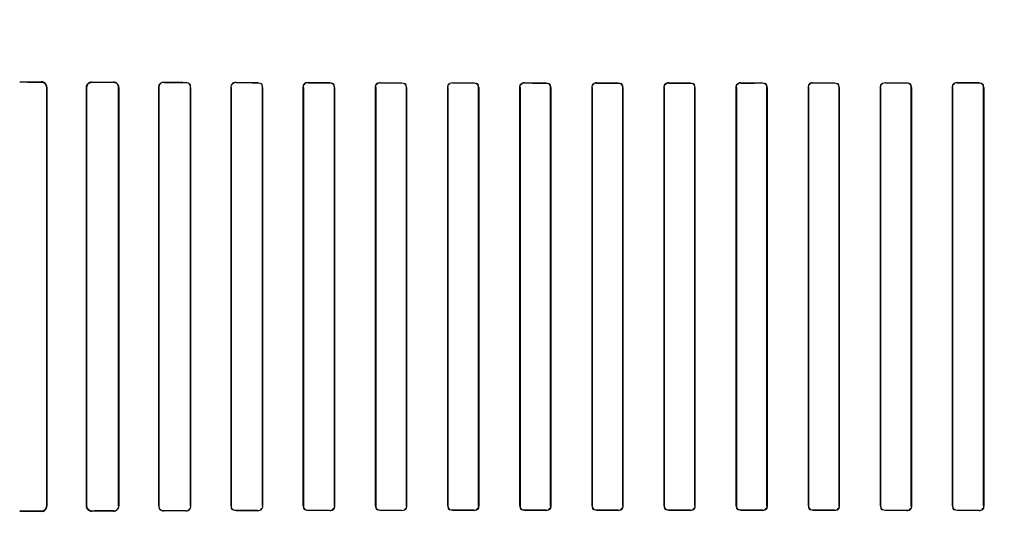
# Model space of a CAD drawing. Header units: millimetres. Extents: x 0 to 297, y 0 to 210.
# Tile 331 of 405: x 242.051 to 242.392, y 157.499 to 157.677. Entities that reach past the tile are written whole.
import ezdxf

# ---------------------------------------------------------------- set-up
doc = ezdxf.new("R2010")
doc.units = ezdxf.units.MM
doc.header["$LTSCALE"] = 16.335
doc.layers.get('0').update_dxf_attribs({"linetype": 'CONTINUOUS'})
for name, color, linetype in [('AXES_REF', 7, 'CONTINUOUS'), ('INTFCLR_1', 7, 'CONTINUOUS'), ('INTFCLR_72935', 7, 'CONTINUOUS')]:
    doc.layers.add(name, color=color, linetype=linetype)

msp = doc.modelspace()

# ---------------------------------------------------------------- linework, layer by layer
at = {"color": 7, "linetype": 'Continuous'}
for radius in [4.84791, 4.8475, 4.81646]:
    msp.add_circle((241.50691, 154.95648), radius, dxfattribs=at)
msp.add_arc((241.50691, 154.95648), 4.8, 278.27713, 261.72287, dxfattribs=at)
at = {"layer": 'AXES_REF', "color": 9, "linetype": 'Continuous'}
msp.add_circle((241.50691, 154.95648), 2.96429, dxfattribs=at)
at = {"layer": 'AXES_REF', "color": 7, "linetype": 'Continuous'}
msp.add_arc((241.50691, 154.95648), 4.91, 113.08261, 66.91739, dxfattribs=at)
at = {"layer": 'AXES_REF', "color": 9, "linetype": 'Continuous'}
msp.add_arc((241.50691, 154.95648), 4.42226, 94.41181, 85.58819, dxfattribs=at)
at = {"layer": 'INTFCLR_1', "color": 9, "linetype": 'Continuous'}
for p, q in [((242.0583, 157.65593), (242.0583, 157.65584)), ((242.0758, 157.65578), (242.0758, 157.65585)), ((242.0833, 157.65583), (242.0833, 157.65575)), ((242.1008, 157.6557), (242.1008, 157.65577)), ((242.1083, 157.65575), (242.1083, 157.65568)), ((242.1258, 157.65564), (242.1258, 157.65571)), ((242.1333, 157.65569), (242.1333, 157.65563)), ((242.1508, 157.6556), (242.1508, 157.65566)), ((242.1583, 157.65564), (242.1583, 157.65559)), ((242.1758, 157.65556), (242.1758, 157.65562)), ((242.1833, 157.65561), (242.1833, 157.65555)), ((242.2008, 157.65554), (242.2008, 157.65559)), ((242.2083, 157.65558), (242.2083, 157.65553)), ((242.2258, 157.65552), (242.2258, 157.65557)), ((242.2333, 157.65557), (242.2333, 157.65552)), ((242.2508, 157.65551), (242.2508, 157.65556)), ((242.2583, 157.65556), (242.2583, 157.65551)), ((242.2758, 157.65551), (242.2758, 157.65556)), ((242.2833, 157.65556), (242.2833, 157.65551)), ((242.3008, 157.65552), (242.3008, 157.65557)), ((242.3083, 157.65557), (242.3083, 157.65552)), ((242.3258, 157.65553), (242.3258, 157.65558)), ((242.3333, 157.65559), (242.3333, 157.65554)), ((242.3508, 157.65555), (242.3508, 157.65561)), ((242.3583, 157.65562), (242.3583, 157.65556)), ((242.3758, 157.65559), (242.3758, 157.65564)), ((242.3833, 157.65566), (242.3833, 157.6556)), ((242.06016, 157.65397), (242.06025, 157.65397)), ((242.07391, 157.65397), (242.07399, 157.65397)), ((242.08508, 157.65397), (242.08515, 157.65397)), ((242.099, 157.65397), (242.09906, 157.65397)), ((242.11001, 157.65397), (242.11007, 157.65397)), ((242.12406, 157.65397), (242.12412, 157.65397)), ((242.13496, 157.65397), (242.13502, 157.65397)), ((242.14911, 157.65397), (242.14917, 157.65397)), ((242.15991, 157.65397), (242.15997, 157.65397)), ((242.17415, 157.65397), (242.17421, 157.65397)), ((242.18488, 157.65397), (242.18494, 157.65397)), ((242.19918, 157.65397), (242.19923, 157.65397)), ((242.20986, 157.65397), (242.20991, 157.65397)), ((242.2242, 157.65397), (242.22425, 157.65397)), ((242.23484, 157.65397), (242.2349, 157.65397)), ((242.24921, 157.65397), (242.24926, 157.65397)), ((242.25984, 157.65397), (242.25989, 157.65397)), ((242.27421, 157.65397), (242.27426, 157.65397)), ((242.28484, 157.65397), (242.28489, 157.65397)), ((242.2992, 157.65397), (242.29926, 157.65397)), ((242.30985, 157.65397), (242.3099, 157.65397)), ((242.32419, 157.65397), (242.32424, 157.65397)), ((242.33487, 157.65397), (242.33492, 157.65397)), ((242.34916, 157.65397), (242.34922, 157.65397)), ((242.35989, 157.65397), (242.35995, 157.65397)), ((242.37413, 157.65397), (242.37419, 157.65397)), ((242.38493, 157.65397), (242.38499, 157.65397)), ((242.06025, 157.50897), (242.06016, 157.50897)), ((242.07399, 157.50897), (242.07391, 157.50897)), ((242.08515, 157.50897), (242.08508, 157.50897)), ((242.09906, 157.50897), (242.099, 157.50897)), ((242.11007, 157.50897), (242.11001, 157.50897)), ((242.12412, 157.50897), (242.12406, 157.50897)), ((242.13502, 157.50897), (242.13496, 157.50897)), ((242.14917, 157.50897), (242.14911, 157.50897)), ((242.15997, 157.50897), (242.15991, 157.50897)), ((242.17421, 157.50897), (242.17415, 157.50897)), ((242.18494, 157.50897), (242.18488, 157.50897)), ((242.19923, 157.50897), (242.19918, 157.50897)), ((242.20991, 157.50897), (242.20986, 157.50897)), ((242.22425, 157.50897), (242.2242, 157.50897)), ((242.2349, 157.50897), (242.23484, 157.50897)), ((242.24926, 157.50897), (242.24921, 157.50897)), ((242.25989, 157.50897), (242.25984, 157.50897)), ((242.27426, 157.50897), (242.27421, 157.50897)), ((242.28489, 157.50897), (242.28484, 157.50897)), ((242.29926, 157.50897), (242.2992, 157.50897)), ((242.3099, 157.50897), (242.30985, 157.50897)), ((242.32424, 157.50897), (242.32419, 157.50897)), ((242.33492, 157.50897), (242.33487, 157.50897)), ((242.34922, 157.50897), (242.34916, 157.50897)), ((242.35995, 157.50897), (242.35989, 157.50897)), ((242.37419, 157.50897), (242.37413, 157.50897)), ((242.38499, 157.50897), (242.38493, 157.50897)), ((242.0583, 157.5071), (242.0583, 157.50702)), ((242.0758, 157.50709), (242.0758, 157.50716)), ((242.0833, 157.50719), (242.0833, 157.50712)), ((242.1008, 157.50717), (242.1008, 157.50724)), ((242.1083, 157.50726), (242.1083, 157.50719)), ((242.1258, 157.50724), (242.1258, 157.5073)), ((242.1333, 157.50731), (242.1333, 157.50725)), ((242.1508, 157.50729), (242.1508, 157.50734)), ((242.1583, 157.50736), (242.1583, 157.5073)), ((242.1758, 157.50732), (242.1758, 157.50738)), ((242.1833, 157.50739), (242.1833, 157.50733)), ((242.2008, 157.50735), (242.2008, 157.50741)), ((242.2083, 157.50741), (242.2083, 157.50736)), ((242.2258, 157.50737), (242.2258, 157.50742)), ((242.2333, 157.50743), (242.2333, 157.50737)), ((242.2508, 157.50738), (242.2508, 157.50743)), ((242.2583, 157.50743), (242.2583, 157.50738)), ((242.2758, 157.50738), (242.2758, 157.50743)), ((242.2833, 157.50743), (242.2833, 157.50738)), ((242.3008, 157.50737), (242.3008, 157.50743)), ((242.3083, 157.50742), (242.3083, 157.50737)), ((242.3258, 157.50736), (242.3258, 157.50741)), ((242.3333, 157.50741), (242.3333, 157.50735)), ((242.3508, 157.50733), (242.3508, 157.50739)), ((242.3583, 157.50738), (242.3583, 157.50732)), ((242.3758, 157.5073), (242.3758, 157.50736)), ((242.3833, 157.50734), (242.3833, 157.50729))]:
    msp.add_line(p, q, dxfattribs=at)
at = {"layer": 'INTFCLR_1', "color": 7, "linetype": 'Continuous'}
msp.add_line((242.07518, 157.65575), (242.0758, 157.65585), dxfattribs=at)
at = {"layer": 'INTFCLR_1', "color": 6, "linetype": 'Continuous'}
for p, q in [((242.06016, 157.50897), (242.06016, 157.65397)), ((242.06025, 157.50897), (242.06025, 157.65397)), ((242.07391, 157.65397), (242.07391, 157.50897)), ((242.07399, 157.65397), (242.07399, 157.50897)), ((242.08508, 157.50897), (242.08508, 157.65397)), ((242.08515, 157.50897), (242.08515, 157.65397)), ((242.099, 157.65397), (242.099, 157.50897)), ((242.09906, 157.65397), (242.09906, 157.50897)), ((242.11001, 157.50897), (242.11001, 157.65397)), ((242.11007, 157.50897), (242.11007, 157.65397)), ((242.12406, 157.65397), (242.12406, 157.50897)), ((242.12412, 157.65397), (242.12412, 157.50897)), ((242.13496, 157.50897), (242.13496, 157.65397)), ((242.13502, 157.50897), (242.13502, 157.65397)), ((242.14911, 157.65397), (242.14911, 157.50897)), ((242.14917, 157.65397), (242.14917, 157.50897)), ((242.15991, 157.50897), (242.15991, 157.65397)), ((242.15997, 157.50897), (242.15997, 157.65397)), ((242.17415, 157.65397), (242.17415, 157.50897)), ((242.17421, 157.65397), (242.17421, 157.50897)), ((242.18488, 157.50897), (242.18488, 157.65397)), ((242.18494, 157.50897), (242.18494, 157.65397)), ((242.19918, 157.65397), (242.19918, 157.50897)), ((242.19923, 157.65397), (242.19923, 157.50897)), ((242.20986, 157.50897), (242.20986, 157.65397)), ((242.20991, 157.50897), (242.20991, 157.65397)), ((242.2242, 157.65397), (242.2242, 157.50897)), ((242.22425, 157.65397), (242.22425, 157.50897)), ((242.23484, 157.50897), (242.23484, 157.65397)), ((242.2349, 157.50897), (242.2349, 157.65397)), ((242.24921, 157.65397), (242.24921, 157.50897)), ((242.24926, 157.65397), (242.24926, 157.50897)), ((242.25984, 157.50897), (242.25984, 157.65397)), ((242.25989, 157.50897), (242.25989, 157.65397)), ((242.27421, 157.65397), (242.27421, 157.50897)), ((242.27426, 157.65397), (242.27426, 157.50897)), ((242.28484, 157.50897), (242.28484, 157.65397)), ((242.28489, 157.50897), (242.28489, 157.65397)), ((242.2992, 157.65397), (242.2992, 157.50897)), ((242.29926, 157.65397), (242.29926, 157.50897)), ((242.30985, 157.50897), (242.30985, 157.65397)), ((242.3099, 157.50897), (242.3099, 157.65397)), ((242.32419, 157.65397), (242.32419, 157.50897)), ((242.32424, 157.65397), (242.32424, 157.50897)), ((242.33487, 157.50897), (242.33487, 157.65397)), ((242.33492, 157.50897), (242.33492, 157.65397)), ((242.34916, 157.65397), (242.34916, 157.50897)), ((242.34922, 157.65397), (242.34922, 157.50897)), ((242.35989, 157.50897), (242.35989, 157.65397)), ((242.35995, 157.50897), (242.35995, 157.65397)), ((242.37413, 157.65397), (242.37413, 157.50897)), ((242.37419, 157.65397), (242.37419, 157.50897)), ((242.38493, 157.50897), (242.38493, 157.65397)), ((242.38499, 157.50897), (242.38499, 157.65397))]:
    msp.add_line(p, q, dxfattribs=at)
for centre, major_axis, start_param, end_param in [((242.26705, 157.65647), (0.26078, 0), -2.548571, -2.498918), ((242.26705, 157.65647), (0.27578, 0), -2.472123, -2.429437), ((242.26705, 157.65647), (0.26078, 0), -2.394089, -2.352695), ((242.26705, 157.65647), (0.27578, 0), -2.337129, -2.300034), ((242.26705, 157.65647), (0.26078, 0), -2.262072, -2.225293), ((242.26705, 157.65647), (0.27578, 0), -2.217858, -2.184193), ((242.26705, 157.65647), (0.26078, 0), -2.143198, -2.109347), ((242.26705, 157.65647), (0.27578, 0), -2.10853, -2.077154), ((242.26705, 157.65647), (0.26078, 0), -2.032847, -2.000965), ((242.26705, 157.65647), (0.27578, 0), -2.005937, -1.976148), ((242.26705, 157.65647), (0.26078, 0), -1.928279, -1.897747), ((242.26705, 157.65647), (0.27578, 0), -1.908037, -1.879358), ((242.26705, 157.65647), (0.26078, 0), -1.827661, -1.798036), ((242.26705, 157.65647), (0.27578, 0), -1.8134, -1.785477), ((242.26705, 157.65647), (0.26078, 0), -1.729645, -1.700582), ((242.26705, 157.65647), (0.27578, 0), -1.720938, -1.693486), ((242.26705, 157.65647), (0.26078, 0), -1.633151, -1.604356), ((242.26705, 157.65647), (0.27578, 0), -1.629755, -1.60253), ((242.26705, 157.65647), (0.26078, 0), -1.537236, -1.508442), ((242.26705, 157.65647), (0.27578, 0), -1.539062, -1.511838), ((242.26705, 157.65647), (0.26078, 0), -1.441011, -1.411947), ((242.26705, 157.65647), (0.27578, 0), -1.448107, -1.420655), ((242.26705, 157.65647), (0.26078, 0), -1.343557, -1.313932), ((242.26705, 157.65647), (0.27578, 0), -1.356116, -1.328192), ((242.26705, 157.65647), (0.26078, 0), -1.243846, -1.213314), ((242.26705, 157.65647), (0.27578, 0), -1.262235, -1.233556), ((242.26705, 157.65647), (0.26078, 0), -1.140627, -1.108745), ((242.26705, 157.65647), (0.27578, 0), -1.165445, -1.135656), ((242.26705, 157.50647), (0.27578, 0), 2.429437, 2.472123), ((242.26705, 157.50647), (0.26078, 0), 2.498918, 2.548571), ((242.26705, 157.50647), (0.27578, 0), 2.300034, 2.337129), ((242.26705, 157.50647), (0.26078, 0), 2.352695, 2.394089), ((242.26705, 157.50647), (0.27578, 0), 2.184193, 2.217858), ((242.26705, 157.50647), (0.26078, 0), 2.225293, 2.262072), ((242.26705, 157.50647), (0.27578, 0), 2.077154, 2.10853), ((242.26705, 157.50647), (0.26078, 0), 2.109347, 2.143198), ((242.26705, 157.50647), (0.27578, 0), 1.976148, 2.005937), ((242.26705, 157.50647), (0.26078, 0), 2.000965, 2.032847), ((242.26705, 157.50647), (0.27578, 0), 1.879358, 1.908037), ((242.26705, 157.50647), (0.26078, 0), 1.897747, 1.928279), ((242.26705, 157.50647), (0.27578, 0), 1.785477, 1.8134), ((242.26705, 157.50647), (0.26078, 0), 1.798036, 1.827661), ((242.26705, 157.50647), (0.27578, 0), 1.693486, 1.720938), ((242.26705, 157.50647), (0.26078, 0), 1.700582, 1.729645), ((242.26705, 157.50647), (0.27578, 0), 1.60253, 1.629755), ((242.26705, 157.50647), (0.26078, 0), 1.604356, 1.633151), ((242.26705, 157.50647), (0.27578, 0), 1.511838, 1.539062), ((242.26705, 157.50647), (0.26078, 0), 1.508442, 1.537236), ((242.26705, 157.50647), (0.27578, 0), 1.420655, 1.448107), ((242.26705, 157.50647), (0.26078, 0), 1.411947, 1.441011), ((242.26705, 157.50647), (0.27578, 0), 1.328192, 1.356116), ((242.26705, 157.50647), (0.26078, 0), 1.313932, 1.343557), ((242.26705, 157.50647), (0.27578, 0), 1.233556, 1.262235), ((242.26705, 157.50647), (0.26078, 0), 1.213314, 1.243846), ((242.26705, 157.50647), (0.27578, 0), 1.135656, 1.165445), ((242.26705, 157.50647), (0.26078, 0), 1.108745, 1.140627)]:
    msp.add_ellipse(centre, major_axis=major_axis, ratio=0.003491, start_param=start_param, end_param=end_param, dxfattribs=at)
for points, knots in [([(242.06025, 157.65397), (242.06025, 157.65443), (242.05988, 157.65546), (242.05884, 157.65592), (242.0583, 157.65593)], [0, 0, 0, 0, 0.461169, 1, 1, 1, 1]), ([(242.06016, 157.65397), (242.06016, 157.65442), (242.05979, 157.65541), (242.0588, 157.65584), (242.0583, 157.65584)], [0, 0, 0, 0, 0.47628, 1, 1, 1, 1]), ([(242.0758, 157.65578), (242.07533, 157.65578), (242.07437, 157.65539), (242.07399, 157.65443), (242.07399, 157.65397)], [0, 0, 0, 0, 0.507363, 1, 1, 1, 1]), ([(242.08515, 157.65397), (242.08515, 157.65444), (242.08476, 157.65542), (242.08378, 157.65582), (242.0833, 157.65583)], [0, 0, 0, 0, 0.493955, 1, 1, 1, 1]), ([(242.08508, 157.65397), (242.08508, 157.65443), (242.0847, 157.65537), (242.08375, 157.65575), (242.0833, 157.65575)], [0, 0, 0, 0, 0.502704, 1, 1, 1, 1]), ([(242.1008, 157.65577), (242.10035, 157.65577), (242.09939, 157.6554), (242.099, 157.65444), (242.099, 157.65397)], [0, 0, 0, 0, 0.492785, 1, 1, 1, 1]), ([(242.0583, 157.5071), (242.05875, 157.5071), (242.05973, 157.50747), (242.06016, 157.50847), (242.06016, 157.50897)], [0, 0, 0, 0, 0.468636, 1, 1, 1, 1]), ([(242.0583, 157.50702), (242.05878, 157.50702), (242.05981, 157.50742), (242.06025, 157.50846), (242.06025, 157.50897)], [0, 0, 0, 0, 0.483896, 1, 1, 1, 1]), ([(242.07391, 157.50897), (242.07391, 157.50851), (242.07429, 157.50751), (242.0753, 157.50709), (242.0758, 157.50709)], [0, 0, 0, 0, 0.479865, 1, 1, 1, 1]), ([(242.07399, 157.50897), (242.07399, 157.50852), (242.07437, 157.50755), (242.07533, 157.50716), (242.0758, 157.50716)], [0, 0, 0, 0, 0.493346, 1, 1, 1, 1]), ([(242.0833, 157.50712), (242.08378, 157.50712), (242.08476, 157.50752), (242.08515, 157.50851), (242.08515, 157.50897)], [0, 0, 0, 0, 0.507762, 1, 1, 1, 1]), ([(242.099, 157.50897), (242.099, 157.50851), (242.09939, 157.50755), (242.10035, 157.50717), (242.1008, 157.50717)], [0, 0, 0, 0, 0.505818, 1, 1, 1, 1])]:
    msp.add_open_spline(points, degree=3, knots=knots, dxfattribs=at)
at = {"layer": 'INTFCLR_1', "color": 7, "linetype": 'Continuous'}
msp.add_open_spline([(242.0758, 157.65585), (242.07531, 157.65585), (242.0743, 157.65544), (242.07391, 157.65444), (242.07391, 157.65397)], degree=3, knots=[0, 0, 0, 0, 0.511873, 1, 1, 1, 1], dxfattribs=at)
msp.add_open_spline([(242.07391, 157.65397), (242.07391, 157.6545), (242.07408, 157.65523), (242.07458, 157.6554)], degree=3, dxfattribs=at)
at = {"layer": 'INTFCLR_1', "color": 6, "linetype": 'Continuous'}
for points in [[(242.1008, 157.6557), (242.10028, 157.6557), (242.0994, 157.65552), (242.0994, 157.655)], [(242.11001, 157.65397), (242.11001, 157.65442), (242.10992, 157.65522), (242.10947, 157.65522)], [(242.11007, 157.65397), (242.11007, 157.65444), (242.10999, 157.65525), (242.10953, 157.65525)], [(242.1258, 157.65571), (242.12529, 157.65571), (242.12441, 157.65553), (242.12441, 157.65502)], [(242.1258, 157.65564), (242.12531, 157.65565), (242.12447, 157.65548), (242.12447, 157.65499)], [(242.13496, 157.65397), (242.13496, 157.65442), (242.13486, 157.6552), (242.13441, 157.6552)], [(242.13502, 157.65397), (242.13502, 157.65443), (242.13492, 157.65524), (242.13446, 157.65524)], [(242.1508, 157.6556), (242.15028, 157.6556), (242.14942, 157.65536), (242.14942, 157.65484)], [(242.1508, 157.65566), (242.15031, 157.65566), (242.14947, 157.6555), (242.14947, 157.65501)], [(242.15991, 157.65397), (242.15991, 157.6545), (242.15966, 157.65535), (242.15913, 157.65535)], [(242.15997, 157.65397), (242.15997, 157.65443), (242.15986, 157.65522), (242.15941, 157.65522)], [(242.1758, 157.65556), (242.17529, 157.65556), (242.17446, 157.65534), (242.17446, 157.65483)], [(242.1758, 157.65562), (242.17533, 157.65562), (242.17452, 157.65548), (242.17452, 157.655)], [(242.18488, 157.65397), (242.18488, 157.6545), (242.18462, 157.65534), (242.18409, 157.65534)], [(242.18494, 157.65397), (242.18494, 157.65443), (242.18482, 157.65521), (242.18437, 157.65521)], [(242.19918, 157.65397), (242.19918, 157.65443), (242.19931, 157.65522), (242.19976, 157.65522)], [(242.2008, 157.65554), (242.2003, 157.65554), (242.19949, 157.65532), (242.19949, 157.65483)], [(242.20986, 157.65397), (242.20986, 157.65449), (242.20959, 157.65533), (242.20907, 157.65533)], [(242.20991, 157.65397), (242.20991, 157.65448), (242.20971, 157.65531), (242.2092, 157.65531)], [(242.2242, 157.65397), (242.2242, 157.65443), (242.22433, 157.65521), (242.22479, 157.65521)], [(242.2258, 157.65552), (242.22531, 157.65552), (242.22451, 157.65531), (242.22451, 157.65482)], [(242.23484, 157.65397), (242.23484, 157.65449), (242.23458, 157.65532), (242.23406, 157.65532)], [(242.2349, 157.65397), (242.2349, 157.65447), (242.23469, 157.6553), (242.23419, 157.6553)], [(242.24921, 157.65397), (242.24921, 157.65443), (242.24934, 157.65521), (242.2498, 157.65521)], [(242.2508, 157.65551), (242.25032, 157.65551), (242.24952, 157.65531), (242.24952, 157.65482)], [(242.25984, 157.65397), (242.25984, 157.65449), (242.25957, 157.65531), (242.25906, 157.65531)], [(242.25989, 157.65397), (242.25989, 157.65447), (242.25968, 157.65529), (242.25918, 157.65529)], [(242.27421, 157.65397), (242.27421, 157.65442), (242.27434, 157.6552), (242.27479, 157.6552)], [(242.2758, 157.65551), (242.27532, 157.65551), (242.27452, 157.65531), (242.27452, 157.65482)], [(242.28484, 157.65397), (242.28484, 157.65449), (242.28457, 157.65532), (242.28405, 157.65532)], [(242.28489, 157.65397), (242.28489, 157.65447), (242.28468, 157.6553), (242.28418, 157.6553)], [(242.2992, 157.65397), (242.2992, 157.65443), (242.29934, 157.65521), (242.29979, 157.65521)], [(242.3008, 157.65552), (242.30031, 157.65552), (242.29951, 157.65531), (242.29951, 157.65482)], [(242.30985, 157.65397), (242.30985, 157.65449), (242.30958, 157.65532), (242.30905, 157.65532)], [(242.3099, 157.65397), (242.3099, 157.65447), (242.3097, 157.6553), (242.30919, 157.6553)], [(242.32419, 157.65397), (242.32419, 157.65443), (242.32431, 157.65521), (242.32477, 157.65521)], [(242.3258, 157.65553), (242.32531, 157.65553), (242.3245, 157.65532), (242.3245, 157.65483)], [(242.33487, 157.65397), (242.33487, 157.6545), (242.3346, 157.65533), (242.33407, 157.65533)], [(242.33492, 157.65397), (242.33492, 157.65442), (242.33481, 157.6552), (242.33435, 157.6552)], [(242.34916, 157.65397), (242.34916, 157.65443), (242.34929, 157.65522), (242.34975, 157.65522)], [(242.3508, 157.65555), (242.3503, 157.65555), (242.34947, 157.65533), (242.34947, 157.65483)], [(242.35989, 157.65397), (242.35989, 157.6545), (242.35964, 157.65534), (242.35912, 157.65534)], [(242.35995, 157.65397), (242.35995, 157.65443), (242.35984, 157.65522), (242.35938, 157.65521)], [(242.3758, 157.65559), (242.37528, 157.65559), (242.37444, 157.65535), (242.37444, 157.65483)], [(242.3758, 157.65564), (242.37532, 157.65564), (242.37449, 157.65549), (242.37449, 157.65501)], [(242.38493, 157.65397), (242.38493, 157.6545), (242.38468, 157.65536), (242.38415, 157.65536)], [(242.38499, 157.65397), (242.38499, 157.65443), (242.38489, 157.65523), (242.38443, 157.65523)], [(242.0833, 157.50719), (242.08378, 157.50719), (242.08461, 157.50729), (242.08461, 157.50777)], [(242.09906, 157.50897), (242.09906, 157.50852), (242.09914, 157.50772), (242.0996, 157.50772)], [(242.1083, 157.50726), (242.10881, 157.50726), (242.10967, 157.50744), (242.10967, 157.50795)], [(242.1083, 157.50719), (242.10883, 157.50719), (242.10973, 157.50738), (242.10973, 157.50792)], [(242.12406, 157.50897), (242.12406, 157.50851), (242.12415, 157.5077), (242.12462, 157.5077)], [(242.12412, 157.50897), (242.12412, 157.50852), (242.12422, 157.50774), (242.12467, 157.50774)], [(242.1333, 157.50731), (242.13384, 157.50731), (242.13471, 157.50756), (242.13471, 157.5081)], [(242.1333, 157.50725), (242.13381, 157.50725), (242.13466, 157.50742), (242.13466, 157.50793)], [(242.14911, 157.50897), (242.14911, 157.50851), (242.14922, 157.50771), (242.14968, 157.50771)], [(242.14917, 157.50897), (242.14917, 157.50844), (242.14942, 157.50758), (242.14995, 157.50758)], [(242.1583, 157.50736), (242.15882, 157.50736), (242.15966, 157.50759), (242.15966, 157.50811)], [(242.1583, 157.5073), (242.15879, 157.5073), (242.15961, 157.50745), (242.15961, 157.50793)], [(242.17415, 157.50897), (242.17415, 157.50852), (242.17426, 157.50773), (242.17472, 157.50773)], [(242.17421, 157.50897), (242.17421, 157.50845), (242.17446, 157.5076), (242.17499, 157.5076)], [(242.1833, 157.50739), (242.1838, 157.50739), (242.18463, 157.50761), (242.18463, 157.50811)], [(242.18494, 157.50897), (242.18494, 157.50851), (242.18482, 157.50772), (242.18436, 157.50772)], [(242.19918, 157.50897), (242.19918, 157.50852), (242.1993, 157.50774), (242.19975, 157.50774)], [(242.19923, 157.50897), (242.19923, 157.50845), (242.1995, 157.50761), (242.20003, 157.50761)], [(242.2083, 157.50741), (242.20879, 157.50741), (242.2096, 157.50762), (242.2096, 157.50812)], [(242.20991, 157.50897), (242.20991, 157.50851), (242.20979, 157.50773), (242.20933, 157.50773)], [(242.2242, 157.50897), (242.2242, 157.50847), (242.22441, 157.50764), (242.22491, 157.50764)], [(242.22425, 157.50897), (242.22425, 157.50845), (242.22452, 157.50762), (242.22505, 157.50762)], [(242.2333, 157.50743), (242.23379, 157.50743), (242.23459, 157.50763), (242.23459, 157.50812)], [(242.2349, 157.50897), (242.2349, 157.50851), (242.23477, 157.50773), (242.23431, 157.50773)], [(242.24921, 157.50897), (242.24921, 157.50847), (242.24942, 157.50765), (242.24992, 157.50765)], [(242.24926, 157.50897), (242.24926, 157.50845), (242.24953, 157.50763), (242.25005, 157.50763)], [(242.2583, 157.50743), (242.25878, 157.50743), (242.25958, 157.50764), (242.25958, 157.50812)], [(242.25989, 157.50897), (242.25989, 157.50852), (242.25976, 157.50774), (242.25931, 157.50774)], [(242.27421, 157.50897), (242.27421, 157.50847), (242.27442, 157.50765), (242.27492, 157.50765)], [(242.27426, 157.50897), (242.27426, 157.50845), (242.27453, 157.50763), (242.27504, 157.50763)], [(242.2833, 157.50743), (242.28379, 157.50743), (242.28458, 157.50763), (242.28458, 157.50812)], [(242.28489, 157.50897), (242.28489, 157.50851), (242.28476, 157.50773), (242.2843, 157.50773)], [(242.2992, 157.50897), (242.2992, 157.50847), (242.29941, 157.50764), (242.29991, 157.50764)], [(242.29926, 157.50897), (242.29926, 157.50845), (242.29952, 157.50763), (242.30004, 157.50763)], [(242.3083, 157.50742), (242.30879, 157.50742), (242.30959, 157.50763), (242.30959, 157.50812)], [(242.3099, 157.50897), (242.3099, 157.50851), (242.30977, 157.50773), (242.30931, 157.50773)], [(242.32419, 157.50897), (242.32419, 157.50847), (242.32439, 157.50763), (242.3249, 157.50763)], [(242.32424, 157.50897), (242.32424, 157.50845), (242.32451, 157.50762), (242.32503, 157.50761)], [(242.3333, 157.50741), (242.3338, 157.50741), (242.33461, 157.50762), (242.33461, 157.50811)], [(242.33492, 157.50897), (242.33492, 157.50851), (242.3348, 157.50772), (242.33434, 157.50773)], [(242.34916, 157.50897), (242.34916, 157.50852), (242.34928, 157.50773), (242.34973, 157.50773)], [(242.34922, 157.50897), (242.34922, 157.50844), (242.34948, 157.5076), (242.35001, 157.5076)], [(242.3583, 157.50738), (242.35881, 157.50738), (242.35964, 157.5076), (242.35964, 157.50811)], [(242.3583, 157.50732), (242.35878, 157.50732), (242.35959, 157.50746), (242.35959, 157.50794)], [(242.37413, 157.50897), (242.37413, 157.50851), (242.37424, 157.50772), (242.37469, 157.50772)], [(242.37419, 157.50897), (242.37419, 157.50844), (242.37444, 157.50759), (242.37497, 157.50759)], [(242.3833, 157.50734), (242.38383, 157.50734), (242.38468, 157.50758), (242.38468, 157.50811)], [(242.3833, 157.50729), (242.38379, 157.50729), (242.38463, 157.50744), (242.38463, 157.50793)]]:
    msp.add_open_spline(points, degree=3, dxfattribs=at)
at = {"layer": 'INTFCLR_72935', "color": 9, "linetype": 'Continuous'}
for p, q in [((242.0583, 157.65584), (242.0583, 157.65593)), ((242.0758, 157.65585), (242.0758, 157.65578)), ((242.0833, 157.65575), (242.0833, 157.65583)), ((242.1008, 157.65577), (242.1008, 157.6557)), ((242.1083, 157.65568), (242.1083, 157.65575)), ((242.1258, 157.65571), (242.1258, 157.65564)), ((242.1333, 157.65563), (242.1333, 157.65569)), ((242.1508, 157.65566), (242.1508, 157.6556)), ((242.1583, 157.65559), (242.1583, 157.65564)), ((242.1758, 157.65562), (242.1758, 157.65556)), ((242.1833, 157.65555), (242.1833, 157.65561)), ((242.2008, 157.65559), (242.2008, 157.65554)), ((242.2083, 157.65553), (242.2083, 157.65558)), ((242.2258, 157.65557), (242.2258, 157.65552)), ((242.2333, 157.65552), (242.2333, 157.65557)), ((242.2508, 157.65556), (242.2508, 157.65551)), ((242.2583, 157.65551), (242.2583, 157.65556)), ((242.2758, 157.65556), (242.2758, 157.65551)), ((242.2833, 157.65551), (242.2833, 157.65556)), ((242.3008, 157.65557), (242.3008, 157.65552)), ((242.3083, 157.65552), (242.3083, 157.65557)), ((242.3258, 157.65558), (242.3258, 157.65553)), ((242.3333, 157.65554), (242.3333, 157.65559)), ((242.3508, 157.65561), (242.3508, 157.65555)), ((242.3583, 157.65556), (242.3583, 157.65562)), ((242.3758, 157.65564), (242.3758, 157.65559)), ((242.3833, 157.6556), (242.3833, 157.65566)), ((242.06025, 157.65397), (242.06016, 157.65397)), ((242.07399, 157.65397), (242.07391, 157.65397)), ((242.08515, 157.65397), (242.08508, 157.65397)), ((242.09906, 157.65397), (242.099, 157.65397)), ((242.11007, 157.65397), (242.11001, 157.65397)), ((242.12412, 157.65397), (242.12406, 157.65397)), ((242.13502, 157.65397), (242.13496, 157.65397)), ((242.14917, 157.65397), (242.14911, 157.65397)), ((242.15997, 157.65397), (242.15991, 157.65397)), ((242.17421, 157.65397), (242.17415, 157.65397)), ((242.18494, 157.65397), (242.18488, 157.65397)), ((242.19923, 157.65397), (242.19918, 157.65397)), ((242.20991, 157.65397), (242.20986, 157.65397)), ((242.22425, 157.65397), (242.2242, 157.65397)), ((242.2349, 157.65397), (242.23484, 157.65397)), ((242.24926, 157.65397), (242.24921, 157.65397)), ((242.25989, 157.65397), (242.25984, 157.65397)), ((242.27426, 157.65397), (242.27421, 157.65397)), ((242.28489, 157.65397), (242.28484, 157.65397)), ((242.29926, 157.65397), (242.2992, 157.65397)), ((242.3099, 157.65397), (242.30985, 157.65397)), ((242.32424, 157.65397), (242.32419, 157.65397)), ((242.33492, 157.65397), (242.33487, 157.65397)), ((242.34922, 157.65397), (242.34916, 157.65397)), ((242.35995, 157.65397), (242.35989, 157.65397)), ((242.37419, 157.65397), (242.37413, 157.65397)), ((242.38499, 157.65397), (242.38493, 157.65397)), ((242.06016, 157.50897), (242.06025, 157.50897)), ((242.07391, 157.50897), (242.07399, 157.50897)), ((242.08508, 157.50897), (242.08515, 157.50897)), ((242.099, 157.50897), (242.09906, 157.50897)), ((242.11001, 157.50897), (242.11007, 157.50897)), ((242.12406, 157.50897), (242.12412, 157.50897)), ((242.13496, 157.50897), (242.13502, 157.50897)), ((242.14911, 157.50897), (242.14917, 157.50897)), ((242.15991, 157.50897), (242.15997, 157.50897)), ((242.17415, 157.50897), (242.17421, 157.50897)), ((242.18488, 157.50897), (242.18494, 157.50897)), ((242.19918, 157.50897), (242.19923, 157.50897)), ((242.20986, 157.50897), (242.20991, 157.50897)), ((242.2242, 157.50897), (242.22425, 157.50897)), ((242.23484, 157.50897), (242.2349, 157.50897)), ((242.24921, 157.50897), (242.24926, 157.50897)), ((242.25984, 157.50897), (242.25989, 157.50897)), ((242.27421, 157.50897), (242.27426, 157.50897)), ((242.28484, 157.50897), (242.28489, 157.50897)), ((242.2992, 157.50897), (242.29926, 157.50897)), ((242.30985, 157.50897), (242.3099, 157.50897)), ((242.32419, 157.50897), (242.32424, 157.50897)), ((242.33487, 157.50897), (242.33492, 157.50897)), ((242.34916, 157.50897), (242.34922, 157.50897)), ((242.35989, 157.50897), (242.35995, 157.50897)), ((242.37413, 157.50897), (242.37419, 157.50897)), ((242.38493, 157.50897), (242.38499, 157.50897)), ((242.0583, 157.50702), (242.0583, 157.5071)), ((242.0758, 157.50716), (242.0758, 157.50709)), ((242.0833, 157.50712), (242.0833, 157.50719)), ((242.1008, 157.50724), (242.1008, 157.50717)), ((242.1083, 157.50719), (242.1083, 157.50726)), ((242.1258, 157.5073), (242.1258, 157.50724)), ((242.1333, 157.50725), (242.1333, 157.50731)), ((242.1508, 157.50734), (242.1508, 157.50729)), ((242.1583, 157.5073), (242.1583, 157.50736)), ((242.1758, 157.50738), (242.1758, 157.50732)), ((242.1833, 157.50733), (242.1833, 157.50739)), ((242.2008, 157.50741), (242.2008, 157.50735)), ((242.2083, 157.50736), (242.2083, 157.50741)), ((242.2258, 157.50742), (242.2258, 157.50737)), ((242.2333, 157.50737), (242.2333, 157.50743)), ((242.2508, 157.50743), (242.2508, 157.50738)), ((242.2583, 157.50738), (242.2583, 157.50743)), ((242.2758, 157.50743), (242.2758, 157.50738)), ((242.2833, 157.50738), (242.2833, 157.50743)), ((242.3008, 157.50743), (242.3008, 157.50737)), ((242.3083, 157.50737), (242.3083, 157.50742)), ((242.3258, 157.50741), (242.3258, 157.50736)), ((242.3333, 157.50735), (242.3333, 157.50741)), ((242.3508, 157.50739), (242.3508, 157.50733)), ((242.3583, 157.50732), (242.3583, 157.50738)), ((242.3758, 157.50736), (242.3758, 157.5073)), ((242.3833, 157.50729), (242.3833, 157.50734))]:
    msp.add_line(p, q, dxfattribs=at)
at = {"layer": 'INTFCLR_72935', "color": 6, "linetype": 'Continuous'}
for p, q in [((242.06016, 157.65397), (242.06016, 157.50897)), ((242.06025, 157.65397), (242.06025, 157.50897)), ((242.07391, 157.50897), (242.07391, 157.65397)), ((242.07399, 157.50897), (242.07399, 157.65397)), ((242.08508, 157.65397), (242.08508, 157.50897)), ((242.08515, 157.65397), (242.08515, 157.50897)), ((242.099, 157.50897), (242.099, 157.65397)), ((242.09906, 157.50897), (242.09906, 157.65397)), ((242.11001, 157.65397), (242.11001, 157.50897)), ((242.11007, 157.65397), (242.11007, 157.50897)), ((242.12406, 157.50897), (242.12406, 157.65397)), ((242.12412, 157.50897), (242.12412, 157.65397)), ((242.13496, 157.65397), (242.13496, 157.50897)), ((242.13502, 157.65397), (242.13502, 157.50897)), ((242.14911, 157.50897), (242.14911, 157.65397)), ((242.14917, 157.50897), (242.14917, 157.65397)), ((242.15991, 157.65397), (242.15991, 157.50897)), ((242.15997, 157.65397), (242.15997, 157.50897)), ((242.17415, 157.50897), (242.17415, 157.65397)), ((242.17421, 157.50897), (242.17421, 157.65397)), ((242.18488, 157.65397), (242.18488, 157.50897)), ((242.18494, 157.65397), (242.18494, 157.50897)), ((242.19918, 157.50897), (242.19918, 157.65397)), ((242.19923, 157.50897), (242.19923, 157.65397)), ((242.20986, 157.65397), (242.20986, 157.50897)), ((242.20991, 157.65397), (242.20991, 157.50897)), ((242.2242, 157.50897), (242.2242, 157.65397)), ((242.22425, 157.50897), (242.22425, 157.65397)), ((242.23484, 157.65397), (242.23484, 157.50897)), ((242.2349, 157.65397), (242.2349, 157.50897)), ((242.24921, 157.50897), (242.24921, 157.65397)), ((242.24926, 157.50897), (242.24926, 157.65397)), ((242.25984, 157.65397), (242.25984, 157.50897)), ((242.25989, 157.65397), (242.25989, 157.50897)), ((242.27421, 157.50897), (242.27421, 157.65397)), ((242.27426, 157.50897), (242.27426, 157.65397)), ((242.28484, 157.65397), (242.28484, 157.50897)), ((242.28489, 157.65397), (242.28489, 157.50897)), ((242.2992, 157.50897), (242.2992, 157.65397)), ((242.29926, 157.50897), (242.29926, 157.65397)), ((242.30985, 157.65397), (242.30985, 157.50897)), ((242.3099, 157.65397), (242.3099, 157.50897)), ((242.32419, 157.50897), (242.32419, 157.65397)), ((242.32424, 157.50897), (242.32424, 157.65397)), ((242.33487, 157.65397), (242.33487, 157.50897)), ((242.33492, 157.65397), (242.33492, 157.50897)), ((242.34916, 157.50897), (242.34916, 157.65397)), ((242.34922, 157.50897), (242.34922, 157.65397)), ((242.35989, 157.65397), (242.35989, 157.50897)), ((242.35995, 157.65397), (242.35995, 157.50897)), ((242.37413, 157.50897), (242.37413, 157.65397)), ((242.37419, 157.50897), (242.37419, 157.65397)), ((242.38493, 157.65397), (242.38493, 157.50897)), ((242.38499, 157.65397), (242.38499, 157.50897))]:
    msp.add_line(p, q, dxfattribs=at)
at = {"layer": 'INTFCLR_72935', "color": 7, "linetype": 'Continuous'}
msp.add_line((242.07518, 157.50719), (242.0758, 157.50709), dxfattribs=at)
at = {"layer": 'INTFCLR_72935', "color": 6, "linetype": 'Continuous'}
for centre, major_axis, start_param, end_param in [((242.26705, 157.65647), (0.26078, 0), -2.548571, -2.498918), ((242.26705, 157.65647), (0.27578, 0), -2.472123, -2.429437), ((242.26705, 157.65647), (0.26078, 0), -2.394089, -2.352695), ((242.26705, 157.65647), (0.27578, 0), -2.337129, -2.300034), ((242.26705, 157.65647), (0.26078, 0), -2.262072, -2.225293), ((242.26705, 157.65647), (0.27578, 0), -2.217858, -2.184193), ((242.26705, 157.65647), (0.26078, 0), -2.143198, -2.109347), ((242.26705, 157.65647), (0.27578, 0), -2.10853, -2.077154), ((242.26705, 157.65647), (0.26078, 0), -2.032847, -2.000965), ((242.26705, 157.65647), (0.27578, 0), -2.005937, -1.976148), ((242.26705, 157.65647), (0.26078, 0), -1.928279, -1.897747), ((242.26705, 157.65647), (0.27578, 0), -1.908037, -1.879358), ((242.26705, 157.65647), (0.26078, 0), -1.827661, -1.798036), ((242.26705, 157.65647), (0.27578, 0), -1.8134, -1.785477), ((242.26705, 157.65647), (0.26078, 0), -1.729645, -1.700582), ((242.26705, 157.65647), (0.27578, 0), -1.720938, -1.693486), ((242.26705, 157.65647), (0.26078, 0), -1.633151, -1.604356), ((242.26705, 157.65647), (0.27578, 0), -1.629755, -1.60253), ((242.26705, 157.65647), (0.26078, 0), -1.537236, -1.508442), ((242.26705, 157.65647), (0.27578, 0), -1.539062, -1.511838), ((242.26705, 157.65647), (0.26078, 0), -1.441011, -1.411947), ((242.26705, 157.65647), (0.27578, 0), -1.448107, -1.420655), ((242.26705, 157.65647), (0.26078, 0), -1.343557, -1.313932), ((242.26705, 157.65647), (0.27578, 0), -1.356116, -1.328192), ((242.26705, 157.65647), (0.26078, 0), -1.243846, -1.213314), ((242.26705, 157.65647), (0.27578, 0), -1.262235, -1.233556), ((242.26705, 157.65647), (0.26078, 0), -1.140627, -1.108745), ((242.26705, 157.65647), (0.27578, 0), -1.165445, -1.135656), ((242.26705, 157.50647), (0.27578, 0), 2.429437, 2.472123), ((242.26705, 157.50647), (0.26078, 0), 2.498918, 2.548571), ((242.26705, 157.50647), (0.27578, 0), 2.300034, 2.337129), ((242.26705, 157.50647), (0.26078, 0), 2.352695, 2.394089), ((242.26705, 157.50647), (0.27578, 0), 2.184193, 2.217858), ((242.26705, 157.50647), (0.26078, 0), 2.225293, 2.262072), ((242.26705, 157.50647), (0.27578, 0), 2.077154, 2.10853), ((242.26705, 157.50647), (0.26078, 0), 2.109347, 2.143198), ((242.26705, 157.50647), (0.27578, 0), 1.976148, 2.005937), ((242.26705, 157.50647), (0.26078, 0), 2.000965, 2.032847), ((242.26705, 157.50647), (0.27578, 0), 1.879358, 1.908037), ((242.26705, 157.50647), (0.26078, 0), 1.897747, 1.928279), ((242.26705, 157.50647), (0.27578, 0), 1.785477, 1.8134), ((242.26705, 157.50647), (0.26078, 0), 1.798036, 1.827661), ((242.26705, 157.50647), (0.27578, 0), 1.693486, 1.720938), ((242.26705, 157.50647), (0.26078, 0), 1.700582, 1.729645), ((242.26705, 157.50647), (0.27578, 0), 1.60253, 1.629755), ((242.26705, 157.50647), (0.26078, 0), 1.604356, 1.633151), ((242.26705, 157.50647), (0.27578, 0), 1.511838, 1.539062), ((242.26705, 157.50647), (0.26078, 0), 1.508442, 1.537236), ((242.26705, 157.50647), (0.27578, 0), 1.420655, 1.448107), ((242.26705, 157.50647), (0.26078, 0), 1.411947, 1.441011), ((242.26705, 157.50647), (0.27578, 0), 1.328192, 1.356116), ((242.26705, 157.50647), (0.26078, 0), 1.313932, 1.343557), ((242.26705, 157.50647), (0.27578, 0), 1.233556, 1.262235), ((242.26705, 157.50647), (0.26078, 0), 1.213314, 1.243846), ((242.26705, 157.50647), (0.27578, 0), 1.135656, 1.165445), ((242.26705, 157.50647), (0.26078, 0), 1.108745, 1.140627)]:
    msp.add_ellipse(centre, major_axis=major_axis, ratio=0.003491, start_param=start_param, end_param=end_param, dxfattribs=at)
for points, knots in [([(242.06025, 157.65397), (242.06025, 157.65449), (242.0598, 157.65553), (242.05878, 157.65592), (242.0583, 157.65593)], [0, 0, 0, 0, 0.522861, 1, 1, 1, 1]), ([(242.0583, 157.65584), (242.0588, 157.65584), (242.05979, 157.65541), (242.06016, 157.65442), (242.06016, 157.65397)], [0, 0, 0, 0, 0.523423, 1, 1, 1, 1]), ([(242.07391, 157.65397), (242.07391, 157.65443), (242.07429, 157.65543), (242.0753, 157.65585), (242.0758, 157.65585)], [0, 0, 0, 0, 0.479865, 1, 1, 1, 1]), ([(242.07399, 157.65397), (242.07399, 157.65443), (242.07437, 157.65539), (242.07534, 157.65578), (242.0758, 157.65578)], [0, 0, 0, 0, 0.497304, 1, 1, 1, 1]), ([(242.08515, 157.65397), (242.08515, 157.65444), (242.08476, 157.65542), (242.08378, 157.65582), (242.0833, 157.65583)], [0, 0, 0, 0, 0.495699, 1, 1, 1, 1]), ([(242.1008, 157.65577), (242.10034, 157.65577), (242.09938, 157.65539), (242.099, 157.65443), (242.099, 157.65397)], [0, 0, 0, 0, 0.499305, 1, 1, 1, 1]), ([(242.06016, 157.50897), (242.06016, 157.50852), (242.05979, 157.50753), (242.0588, 157.5071), (242.0583, 157.5071)], [0, 0, 0, 0, 0.47628, 1, 1, 1, 1]), ([(242.0583, 157.50702), (242.05877, 157.50702), (242.0598, 157.50741), (242.06025, 157.50845), (242.06025, 157.50897)], [0, 0, 0, 0, 0.472258, 1, 1, 1, 1]), ([(242.0758, 157.50716), (242.07533, 157.50716), (242.07436, 157.50756), (242.07399, 157.50852), (242.07399, 157.50897)], [0, 0, 0, 0, 0.511057, 1, 1, 1, 1]), ([(242.0833, 157.50712), (242.08378, 157.50712), (242.08477, 157.50753), (242.08515, 157.50851), (242.08515, 157.50897)], [0, 0, 0, 0, 0.512282, 1, 1, 1, 1])]:
    msp.add_open_spline(points, degree=3, knots=knots, dxfattribs=at)
for points in [[(242.0833, 157.65575), (242.08376, 157.65575), (242.08457, 157.65568), (242.08457, 157.65522)], [(242.09906, 157.65397), (242.09906, 157.65443), (242.09915, 157.65523), (242.09961, 157.65523)], [(242.1083, 157.65568), (242.10882, 157.65568), (242.10968, 157.6555), (242.10968, 157.65498)], [(242.11007, 157.65397), (242.11007, 157.65444), (242.10999, 157.65526), (242.10952, 157.65526)], [(242.12412, 157.65397), (242.12412, 157.65443), (242.12423, 157.65522), (242.12468, 157.65522)], [(242.1258, 157.65571), (242.12528, 157.65571), (242.1244, 157.65552), (242.1244, 157.655)], [(242.1333, 157.65563), (242.13384, 157.65563), (242.13472, 157.65537), (242.13472, 157.65483)], [(242.13502, 157.65397), (242.13502, 157.65444), (242.13491, 157.65525), (242.13445, 157.65525)], [(242.14911, 157.65397), (242.14911, 157.65443), (242.14922, 157.65523), (242.14968, 157.65523)], [(242.14917, 157.65397), (242.14917, 157.65442), (242.14928, 157.6552), (242.14973, 157.6552)], [(242.1583, 157.65559), (242.15882, 157.65559), (242.15967, 157.65535), (242.15967, 157.65483)], [(242.15997, 157.65397), (242.15997, 157.65443), (242.15986, 157.65523), (242.1594, 157.65523)], [(242.17415, 157.65397), (242.17415, 157.65443), (242.17426, 157.65522), (242.17472, 157.65521)], [(242.17421, 157.65397), (242.17421, 157.6545), (242.17447, 157.65535), (242.175, 157.65535)], [(242.1833, 157.65555), (242.18381, 157.65555), (242.18463, 157.65533), (242.18463, 157.65483)], [(242.18494, 157.65397), (242.18494, 157.65443), (242.18482, 157.65522), (242.18436, 157.65522)], [(242.19918, 157.65397), (242.19918, 157.65442), (242.1993, 157.6552), (242.19975, 157.6552)], [(242.19923, 157.65397), (242.19923, 157.6545), (242.1995, 157.65533), (242.20003, 157.65533)], [(242.2083, 157.65553), (242.2088, 157.65553), (242.20961, 157.65532), (242.20961, 157.65482)], [(242.20991, 157.65397), (242.20991, 157.65443), (242.20979, 157.65521), (242.20933, 157.65521)], [(242.22425, 157.65397), (242.22425, 157.65449), (242.22452, 157.65532), (242.22505, 157.65532)], [(242.2258, 157.65557), (242.22529, 157.65557), (242.22446, 157.65535), (242.22446, 157.65484)], [(242.2333, 157.65552), (242.23379, 157.65552), (242.2346, 157.6553), (242.2346, 157.65481)], [(242.2349, 157.65397), (242.2349, 157.65443), (242.23477, 157.65521), (242.23431, 157.65521)], [(242.24926, 157.65397), (242.24926, 157.65449), (242.24953, 157.65532), (242.25005, 157.65532)], [(242.2508, 157.65556), (242.25029, 157.65556), (242.24946, 157.65534), (242.24946, 157.65484)], [(242.2583, 157.65551), (242.25879, 157.65551), (242.25959, 157.6553), (242.25959, 157.65481)], [(242.25989, 157.65397), (242.25989, 157.65442), (242.25976, 157.6552), (242.25931, 157.6552)], [(242.27426, 157.65397), (242.27426, 157.65449), (242.27453, 157.65531), (242.27504, 157.65531)], [(242.2758, 157.65556), (242.2753, 157.65556), (242.27447, 157.65535), (242.27447, 157.65484)], [(242.2833, 157.65551), (242.28379, 157.65551), (242.28459, 157.6553), (242.28459, 157.65481)], [(242.28489, 157.65397), (242.28489, 157.65443), (242.28476, 157.65521), (242.2843, 157.65521)], [(242.29926, 157.65397), (242.29926, 157.65449), (242.29952, 157.65532), (242.30004, 157.65532)], [(242.3008, 157.65557), (242.30029, 157.65557), (242.29946, 157.65535), (242.29946, 157.65484)], [(242.3083, 157.65552), (242.30879, 157.65552), (242.3096, 157.65531), (242.3096, 157.65482)], [(242.3099, 157.65397), (242.3099, 157.65443), (242.30977, 157.65521), (242.30931, 157.65521)], [(242.32424, 157.65397), (242.32424, 157.65449), (242.32451, 157.65533), (242.32503, 157.65533)], [(242.3258, 157.65558), (242.32529, 157.65558), (242.32445, 157.65536), (242.32445, 157.65485)], [(242.3333, 157.65554), (242.3338, 157.65554), (242.33462, 157.65532), (242.33462, 157.65482)], [(242.33492, 157.65397), (242.33492, 157.65443), (242.3348, 157.65522), (242.33434, 157.65522)], [(242.34916, 157.65397), (242.34916, 157.65443), (242.34928, 157.65521), (242.34973, 157.65521)], [(242.34922, 157.65397), (242.34922, 157.6545), (242.34948, 157.65534), (242.35001, 157.65534)], [(242.3583, 157.65556), (242.35881, 157.65556), (242.35965, 157.65534), (242.35965, 157.65482)], [(242.35995, 157.65397), (242.35995, 157.65443), (242.35983, 157.65523), (242.35937, 157.65523)], [(242.37413, 157.65397), (242.37413, 157.65443), (242.37424, 157.65522), (242.37469, 157.65522)], [(242.37419, 157.65397), (242.37419, 157.6545), (242.37445, 157.65536), (242.37498, 157.65536)], [(242.3833, 157.6556), (242.38383, 157.6556), (242.38469, 157.65536), (242.38469, 157.65483)], [(242.38499, 157.65397), (242.38499, 157.65444), (242.38488, 157.65524), (242.38441, 157.65524)], [(242.08508, 157.50897), (242.08508, 157.50851), (242.085, 157.5077), (242.08455, 157.5077)], [(242.099, 157.50897), (242.099, 157.5085), (242.09908, 157.50767), (242.09955, 157.50767)], [(242.1008, 157.50724), (242.10027, 157.50724), (242.09939, 157.50743), (242.09939, 157.50796)], [(242.1083, 157.50719), (242.10884, 157.50719), (242.10974, 157.5074), (242.10974, 157.50794)], [(242.11001, 157.50897), (242.11001, 157.50852), (242.10992, 157.50772), (242.10946, 157.50772)], [(242.12406, 157.50897), (242.12406, 157.5085), (242.12416, 157.50769), (242.12463, 157.50769)], [(242.1258, 157.5073), (242.12531, 157.5073), (242.12447, 157.50746), (242.12447, 157.50795)], [(242.1333, 157.50725), (242.13381, 157.50725), (242.13467, 157.50743), (242.13467, 157.50794)], [(242.13496, 157.50897), (242.13496, 157.50852), (242.13485, 157.50773), (242.1344, 157.50773)], [(242.14911, 157.50897), (242.14911, 157.50851), (242.14923, 157.5077), (242.14969, 157.5077)], [(242.1508, 157.50734), (242.15027, 157.50734), (242.14941, 157.50759), (242.14941, 157.50812)], [(242.15991, 157.50897), (242.15991, 157.50844), (242.15966, 157.50758), (242.15912, 157.50758)], [(242.15997, 157.50897), (242.15997, 157.50851), (242.15986, 157.50772), (242.15941, 157.50772)], [(242.17415, 157.50897), (242.17415, 157.50851), (242.17427, 157.50771), (242.17473, 157.50771)], [(242.1758, 157.50738), (242.17529, 157.50738), (242.17446, 157.50761), (242.17446, 157.50812)], [(242.18488, 157.50897), (242.18488, 157.50844), (242.18462, 157.5076), (242.18409, 157.5076)], [(242.18494, 157.50897), (242.18494, 157.50852), (242.18482, 157.50773), (242.18437, 157.50773)], [(242.19918, 157.50897), (242.19918, 157.50851), (242.19931, 157.50772), (242.19976, 157.50773)], [(242.2008, 157.50741), (242.2003, 157.50741), (242.19948, 157.50762), (242.19948, 157.50812)], [(242.2083, 157.50736), (242.20881, 157.50736), (242.20965, 157.50758), (242.20965, 157.50809)], [(242.20986, 157.50897), (242.20986, 157.50845), (242.20959, 157.50762), (242.20907, 157.50761)], [(242.2242, 157.50897), (242.2242, 157.50851), (242.22433, 157.50773), (242.22479, 157.50773)], [(242.2258, 157.50742), (242.22531, 157.50742), (242.2245, 157.50763), (242.2245, 157.50813)], [(242.2333, 157.50737), (242.23381, 157.50737), (242.23464, 157.50759), (242.23464, 157.5081)], [(242.23484, 157.50897), (242.23484, 157.50845), (242.23458, 157.50763), (242.23406, 157.50763)], [(242.24921, 157.50897), (242.24921, 157.50851), (242.24934, 157.50773), (242.2498, 157.50773)], [(242.2508, 157.50743), (242.25031, 157.50743), (242.24951, 157.50764), (242.24951, 157.50813)], [(242.2583, 157.50738), (242.2588, 157.50738), (242.25963, 157.50759), (242.25963, 157.5081)], [(242.25984, 157.50897), (242.25984, 157.50845), (242.25957, 157.50763), (242.25906, 157.50763)], [(242.27421, 157.50897), (242.27421, 157.50852), (242.27434, 157.50774), (242.27479, 157.50774)], [(242.2758, 157.50743), (242.27531, 157.50743), (242.27452, 157.50764), (242.27452, 157.50813)], [(242.2833, 157.50738), (242.28381, 157.50738), (242.28464, 157.5076), (242.28464, 157.50811)], [(242.28484, 157.50897), (242.28484, 157.50845), (242.28457, 157.50763), (242.28405, 157.50763)], [(242.2992, 157.50897), (242.2992, 157.50851), (242.29934, 157.50773), (242.29979, 157.50773)], [(242.3008, 157.50743), (242.30031, 157.50743), (242.29951, 157.50764), (242.29951, 157.50813)], [(242.3083, 157.50737), (242.30881, 157.50737), (242.30964, 157.50759), (242.30964, 157.5081)], [(242.30985, 157.50897), (242.30985, 157.50845), (242.30958, 157.50762), (242.30905, 157.50762)], [(242.32419, 157.50897), (242.32419, 157.50851), (242.32431, 157.50773), (242.32477, 157.50773)], [(242.3258, 157.50741), (242.32531, 157.50741), (242.32449, 157.50763), (242.32449, 157.50812)], [(242.33487, 157.50897), (242.33487, 157.50845), (242.3346, 157.50761), (242.33407, 157.50761)], [(242.33492, 157.50897), (242.33492, 157.50852), (242.33481, 157.50774), (242.33435, 157.50774)], [(242.34916, 157.50897), (242.34916, 157.50851), (242.34929, 157.50772), (242.34975, 157.50772)], [(242.3508, 157.50739), (242.3503, 157.50739), (242.34947, 157.50761), (242.34947, 157.50812)], [(242.35989, 157.50897), (242.35989, 157.50844), (242.35963, 157.50759), (242.3591, 157.50759)], [(242.35995, 157.50897), (242.35995, 157.50852), (242.35984, 157.50773), (242.35938, 157.50773)], [(242.37413, 157.50897), (242.37413, 157.50851), (242.37424, 157.50771), (242.37471, 157.50771)], [(242.3758, 157.50736), (242.37528, 157.50736), (242.37443, 157.50759), (242.37443, 157.50812)], [(242.38493, 157.50897), (242.38493, 157.50852), (242.38482, 157.50774), (242.38437, 157.50774)], [(242.38499, 157.50897), (242.38499, 157.50851), (242.38489, 157.50771), (242.38443, 157.50771)]]:
    msp.add_open_spline(points, degree=3, dxfattribs=at)
at = {"layer": 'INTFCLR_72935', "color": 7, "linetype": 'Continuous'}
msp.add_open_spline([(242.0758, 157.50709), (242.07531, 157.50709), (242.0743, 157.5075), (242.07391, 157.5085), (242.07391, 157.50897)], degree=3, knots=[0, 0, 0, 0, 0.511873, 1, 1, 1, 1], dxfattribs=at)
msp.add_open_spline([(242.07391, 157.50897), (242.07391, 157.50844), (242.07408, 157.50771), (242.07458, 157.50754)], degree=3, dxfattribs=at)

doc.saveas('drawing.dxf')
